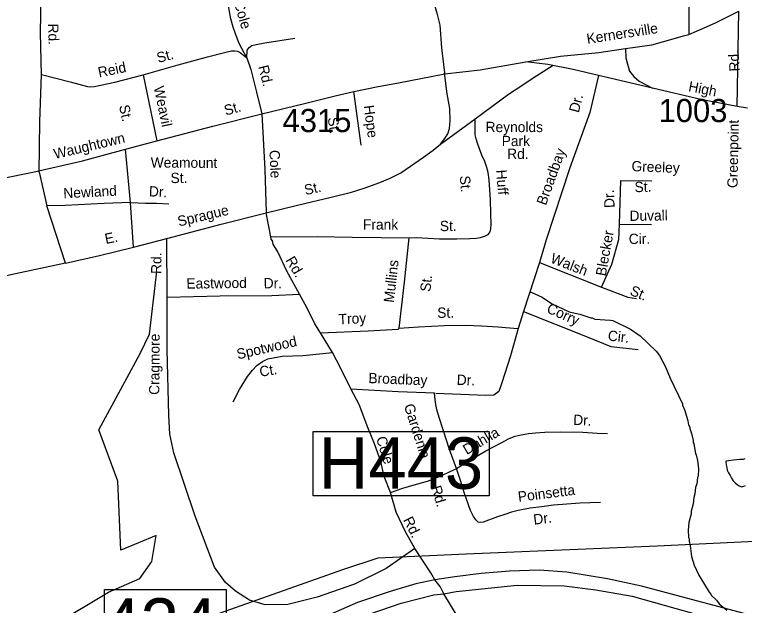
# Model space of a CAD drawing. Extents: x 1551653 to 1702041, y 811336 to 920032.
# Drawn here: x 1648127 to 1652781, y 845509 to 849276 of the extents above; entities that cross this region are included whole.
import ezdxf

# ---------------------------------------------------------------- set-up
doc = ezdxf.new("R2010")
doc.units = 0
for name, color, linetype in [('Old_Level_10', 7, 'Continuous'), ('Old_Level_11', 7, 'Continuous'), ('Old_Level_27', 7, 'Continuous'), ('Old_Level_31', 7, 'Continuous'), ('Old_Level_32', 7, 'Continuous'), ('Old_Level_35', 7, 'Continuous'), ('Old_Level_56', 7, 'Continuous'), ('Old_Level_59', 7, 'Continuous'), ('Old_Level_62', 7, 'Continuous'), ('Old_Level_8', 7, 'Continuous')]:
    doc.layers.add(name, color=color, linetype=linetype)

msp = doc.modelspace()

# ---------------------------------------------------------------- linework, layer by layer
at = {"layer": 'Old_Level_10'}
msp.add_line((1648867.777, 848248.005), (1648867.777, 848248.005), dxfattribs=at)
at = {"layer": 'Old_Level_27'}
for points in [[(1656485.535, 845768.826), (1656004.642, 845657.706), (1655305.782, 845511.487), (1654475.077, 845348.848), (1654115.27, 845304.04), (1653959.072, 845297.238), (1653509.728, 845302.217), (1653282.569, 845342.047), (1652939.344, 845415.068), (1652124.168, 845632.324), (1651906.977, 845678.351), (1651649.612, 845721.728), (1651472.511, 845733.544), (1651283.407, 845726.376), (1651102.605, 845712.982), (1650934.476, 845692.183), (1650807.908, 845672.33)], [(1650807.908, 845672.33), (1650686.062, 845646.805), (1650522.977, 845597.88), (1650314.503, 845526.962), (1649974.517, 845378.092), (1649855.64, 845311.991), (1649559.123, 845117.213), (1649331.696, 844914.964), (1649143.38, 844731.977)], [(1650864.905, 845583.021), (1650943.245, 845597.277), (1651330.83, 845639.006), (1651631.902, 845633.098), (1651832.973, 845609.205), (1652065.815, 845567.179), (1652729.556, 845379.872), (1653059.866, 845301.074), (1653542.89, 845220.897), (1653725.281, 845210.94), (1653942.332, 845216.517), (1654057.085, 845219.567), (1654275.768, 845234.174), (1654340.771, 845250.933), (1654571.246, 845290.763), (1654766.901, 845327.274), (1656550.359, 845701.45)], [(1650388.606, 845453.42), (1650591.905, 845522.828), (1650800.81, 845575.893), (1650864.905, 845583.021)]]:
    msp.add_lwpolyline(points, dxfattribs=at)
at = {"layer": 'Old_Level_31'}
msp.add_line((1650841.74, 845633.699), (1650841.74, 845633.699), dxfattribs=at)
for points in [[(1650031.488, 846618.122), (1651154.361, 846618.122), (1651154.361, 846207.944), (1650031.488, 846207.944), (1650031.488, 846618.122)], [(1648700.399, 845610.62), (1649475.475, 845610.62), (1649475.475, 845189.691), (1648700.399, 845189.691), (1648700.399, 845610.62)]]:
    msp.add_lwpolyline(points, dxfattribs=at)
at = {"layer": 'Old_Level_32'}
for points in [[(1651388.033, 848975.022), (1651608.092, 849011.573), (1651851.753, 849034.123), (1652022, 849058.778), (1652190.007, 849083.434), (1652326.652, 849121.539), (1652391.615, 849139.471), (1652427.457, 849148.437), (1652474.499, 849170.851), (1652519.3, 849188.783), (1652599.944, 849224.646), (1652745.55, 849298.614)], [(1648043.706, 848230.589), (1648243.96, 848271.493), (1648559.134, 848344.324), (1648833.389, 848418.796), (1649033.569, 848471.558), (1649391.823, 848563.533), (1649704.221, 848643.835), (1649992.396, 848714.022), (1650170.565, 848757.027), (1650290.584, 848784.402), (1650444.738, 848817.489), (1650574.675, 848840.665), (1650869.695, 848897.394), (1651095.251, 848922.708), (1651388.033, 848975.022)], [(1652800.153, 848678.188), (1652734.369, 848690.531), (1652502.726, 848733.857), (1652194.487, 848807.736), (1651850.184, 848888.428), (1651689.569, 848926.533), (1651528.283, 848957.913), (1651388.033, 848975.022)]]:
    msp.add_lwpolyline(points, dxfattribs=at)
at = {"layer": 'Old_Level_35'}
for p, q in [((1652734.369, 848690.531), (1652745.55, 849298.614)), ((1648946.056, 848891.961), (1649033.569, 848471.558)), ((1650336.46, 848442.287), (1650290.584, 848784.402)), ((1651334.077, 848781.927), (1651334.077, 848781.927)), ((1650842.366, 848450.449), (1651065.091, 848611.984)), ((1648865.505, 848078.76), (1648833.389, 848418.796)), ((1648282.918, 848271.893), (1648333.754, 848055.745)), ((1651985.362, 847940.243), (1651992.385, 848217.181)), ((1651992.385, 848217.181), (1652190.431, 848215.775)), ((1648451.123, 847691.397), (1648333.754, 848055.745)), ((1648885.71, 847793.194), (1648865.505, 848078.76)), ((1649760.841, 847859.488), (1649732.4, 848011.723)), ((1651985.362, 847940.243), (1652189.026, 847937.431)), ((1648885.71, 847793.194), (1649098.029, 847848.519)), ((1649100.241, 847474.524), (1649098.029, 847848.519)), ((1651474.18, 847695.005), (1651373.11, 847383.621)), ((1651474.18, 847695.005), (1651868.807, 847537.533)), ((1651373.11, 847383.621), (1651337.551, 847274.114)), ((1650154.47, 847122.329), (1650077.839, 847246.098))]:
    msp.add_line(p, q, dxfattribs=at)
for points in [[(1652376.62, 849900.641), (1652418.276, 849814.373), (1652429.164, 849694.495), (1652427.457, 849148.437)], [(1650319.302, 849735.128), (1650540.402, 849581.037), (1650645.686, 849507.069), (1650688.248, 849473.447), (1650725.881, 849438.929), (1650750.523, 849414.274), (1650779.643, 849378.41), (1650802.045, 849344.789), (1650819.966, 849284.269), (1650837.886, 849208.06), (1650849.086, 849064.607), (1650869.248, 848905.464)], [(1648298.551, 848893.71), (1648292.147, 849159.582), (1648297.422, 849396.482)], [(1649608.204, 849000.176), (1649558.85, 849092.426), (1649535.258, 849152.538), (1649521.508, 849194.641), (1649505.799, 849248.788), (1649492.417, 849319.096), (1649480.586, 849386.773)], [(1649608.204, 849000.176), (1649610.579, 849048.151), (1649622.751, 849066.114), (1649640.799, 849077.955), (1649666.773, 849085.832), (1649722.8, 849095.497), (1649914.729, 849126.419)], [(1648946.056, 848891.961), (1649170.249, 848954.644), (1649356.584, 849005.688), (1649466.639, 849035.068), (1649510.658, 849044.779), (1649530.665, 849044.572), (1649548.634, 849042.607), (1649566.478, 849034.441), (1649608.204, 849000.176)], [(1652022, 849058.778), (1652024.24, 849000.501), (1652035.441, 848960.155), (1652048.881, 848915.325), (1652075.762, 848881.704), (1652109.364, 848850.324), (1652194.487, 848807.736)], [(1649608.204, 849000.176), (1649633.913, 848926.013), (1649669.008, 848782.023), (1649704.221, 848643.835)], [(1651065.091, 848611.984), (1651275.786, 848768.789), (1651368.046, 848828.349), (1651434.162, 848871.83), (1651560.961, 848953.927)], [(1648282.918, 848271.893), (1648288.813, 848591.745), (1648298.551, 848893.71)], [(1648298.551, 848893.71), (1648482.294, 848846.754), (1648591.972, 848818.113), (1648611.936, 848815.905), (1648633.987, 848817.86), (1648766.007, 848844.992), (1648946.056, 848891.961)], [(1649732.4, 848011.723), (1649930.7, 848060.722), (1650146.641, 848111.365), (1650274.745, 848142.579), (1650356.946, 848170.125), (1650455.118, 848205.551), (1650521.115, 848233.225), (1650589.232, 848266.86), (1650651.509, 848308.419), (1650734.337, 848366.768), (1650796.079, 848411.539), (1650842.366, 848450.449), (1650871.488, 848486.313), (1650889.409, 848515.452), (1650900.609, 848549.074), (1650905.089, 848600.627), (1650902.849, 848676.836), (1650884.928, 848770.977), (1650869.248, 848905.464)], [(1651850.184, 848888.428), (1651795.514, 848651.924), (1651667.698, 848299.073), (1651516.174, 847840.581), (1651474.18, 847695.005)], [(1649704.221, 848643.835), (1649721.996, 848287.681), (1649732.4, 848011.723)], [(1650642.851, 847852.55), (1650686.912, 847854.456), (1650836.61, 847845.611), (1650946.695, 847846.979), (1651030.573, 847848.475), (1651070.416, 847849.666), (1651098.522, 847854.099), (1651130.576, 847865.854), (1651146.744, 847873.731), (1651158.677, 847889.696), (1651164.884, 847909.581), (1651165.094, 847939.594), (1651164.034, 848005.65), (1651161.856, 848095.542), (1651152.61, 848221.598), (1651146.987, 848269.738), (1651139.231, 848301.713), (1651126.59, 848339.39), (1651107.601, 848379.797), (1651091.59, 848419.144), (1651078.132, 848456.037), (1651070.297, 848484.009), (1651064.425, 848510.144), (1651064.549, 848545.961), (1651065.091, 848611.984)], [(1648865.505, 848078.76), (1648697.468, 848071.569), (1648449.683, 848058.993), (1648333.754, 848055.745)], [(1648865.505, 848078.76), (1648961.463, 848074.21), (1649031.289, 848073.793), (1649111.243, 848069.367)], [(1649098.029, 847848.519), (1649444.179, 847939.338), (1649732.4, 848011.723)], [(1651868.807, 847537.533), (1651934.822, 847683.733), (1651979.769, 847842.586), (1651985.362, 847940.243)], [(1649760.841, 847859.488), (1650057.291, 847860.044), (1650279.141, 847856.737), (1650465.016, 847855.562), (1650642.851, 847852.55)], [(1649944.208, 847494.126), (1649863.144, 847639.313), (1649804.834, 847763.149), (1649775.062, 847811.093), (1649770.795, 847832.444), (1649763.684, 847843.831), (1649760.841, 847859.488)], [(1650579.534, 847277.128), (1650613.313, 847570.799), (1650642.851, 847852.55)], [(1648451.123, 847691.397), (1648668.969, 847740.082), (1648885.71, 847793.194)], [(1648451.123, 847691.397), (1648103.894, 847616.155), (1647891.576, 847563.044), (1647774.359, 847532.062), (1647545.455, 847478.065), (1647306.597, 847413.889), (1647092.067, 847354.138), (1647012.447, 847327.582), (1646941.675, 847305.452), (1646906.288, 847289.961), (1646875.326, 847270.045), (1646835.516, 847247.915), (1646756.782, 847190.377)], [(1651868.807, 847537.533), (1652037.357, 847474.273), (1652092.135, 847465.838)], [(1649100.241, 847474.524), (1649435.681, 847481.665), (1649767.341, 847485.73), (1649944.208, 847494.126)], [(1650077.839, 847246.098), (1650042.199, 847304.254), (1649992.562, 847403.028), (1649944.208, 847494.126)], [(1649279.384, 846078.572), (1649142.262, 846481.336), (1649117.933, 846600.838), (1649111.299, 846722.108), (1649100.241, 847138.15), (1649100.241, 847474.524)], [(1651373.11, 847383.621), (1651778.961, 847220.553), (1651929.251, 847158.699), (1652103.419, 847140.424)], [(1650077.839, 847246.098), (1650381.687, 847260.337), (1650573.609, 847271.246), (1650579.534, 847277.128)], [(1650579.534, 847277.128), (1650703.546, 847284.415), (1650869.419, 847293.45), (1651003.313, 847294.733), (1651105.314, 847292.059), (1651211.235, 847285.504), (1651257.177, 847281.37), (1651337.551, 847274.114)], [(1651337.551, 847274.114), (1651290.24, 847099.653), (1651234.1, 846927.321), (1651214.435, 846872.496), (1651183.535, 846850.003), (1651131.565, 846847.191), (1650813.628, 846859.863)], [(1649521.636, 846807.359), (1649562.033, 846884.98), (1649611.544, 846968.018), (1649644.585, 847008.569), (1649672.807, 847038.411), (1649708.948, 847064.09), (1649741.087, 847080.048), (1649775.064, 847087.762), (1649833.089, 847097.388), (1649967.068, 847102.67), (1650154.47, 847122.329)], [(1650271.09, 846890.314), (1650205.669, 847022.69), (1650154.47, 847122.329)], [(1650271.09, 846890.314), (1650573.33, 846873.238), (1650805.062, 846863.927)], [(1650523.971, 846228.657), (1650484.323, 846331.609), (1650461.568, 846426.977), (1650421.746, 846539.427), (1650380.503, 846643.335), (1650325.038, 846789.946), (1650271.09, 846890.314)], [(1650944.136, 846381.244), (1650900.796, 846503.59), (1650859.694, 846627.69), (1650834.11, 846707.854), (1650820.318, 846757.959), (1650812.565, 846789.934), (1650808.772, 846820.029), (1650805.062, 846863.927)], [(1650944.136, 846381.244), (1651028.427, 846432.76), (1651132.732, 846494.275), (1651228.821, 846545.551), (1651281.593, 846572.294), (1651319.113, 846587.139), (1651357.134, 846596.975), (1651405.113, 846604.603), (1651449.053, 846610.315), (1651509.161, 846614.098), (1651607.042, 846615.509), (1651750.86, 846612.589), (1651842.816, 846608.117), (1651908.803, 846605.778)], [(1650523.971, 846228.657), (1650603.638, 846257.291), (1650675.676, 846276.841), (1650759.796, 846300.345), (1650811.824, 846320.099), (1650887.768, 846354.774), (1650944.136, 846381.244)], [(1651864.253, 846166.048), (1651732.278, 846160.923), (1651648.321, 846155.424), (1651564.325, 846147.928), (1651488.289, 846138.266), (1651414.257, 846128.764), (1651338.342, 846115.096), (1651295.097, 846104.171), (1651252.577, 846089.624), (1651206.235, 846073.958), (1651115.904, 846040.375), (1651098.06, 846038.535), (1651084.093, 846040.621), (1651067.975, 846054.955), (1651053.004, 846076.471), (1651034.576, 846114.867), (1650993.273, 846229.164), (1650971.685, 846299.243), (1650944.136, 846381.244)], [(1650678.746, 845872.183), (1650620.442, 845977.187), (1650560.947, 846103.398), (1650523.971, 846228.657)], [(1650678.746, 845872.183), (1650495.904, 845744.97), (1650295.552, 845645.159), (1650057.296, 845561.108), (1649869.451, 845514.261), (1649723.925, 845513.375), (1649624.401, 845542.144), (1649535.935, 845599.682), (1649471.798, 845655.006), (1649401.024, 845752.378), (1649279.384, 846078.572)], [(1650999.231, 845362.114), (1650864.905, 845583.021), (1650840.9, 845629.747), (1650807.908, 845672.33), (1650781.144, 845717.031), (1650678.746, 845872.183)]]:
    msp.add_lwpolyline(points, dxfattribs=at)
at = {"layer": 'Old_Level_56'}
msp.add_lwpolyline([(1655882.945, 846075.999), (1655636.998, 846065.185), (1655076.999, 846040.343), (1654400.963, 846007.052), (1653924.75, 845979.309), (1653458.816, 845955.356), (1652894.772, 845918.588), (1652224.58, 845887.18), (1651666.786, 845862.492), (1651006.679, 845835.08), (1650442.677, 845810.32), (1650218.035, 845735.241), (1649330.38, 845420.698)], dxfattribs=at)
at = {"layer": 'Old_Level_59'}
msp.add_lwpolyline([(1646747.389, 843238.706), (1646778.1, 843824.234), (1646898.056, 844107.411), (1646949.114, 844162.16), (1647234.136, 844277.809), (1647537.101, 844514.593), (1648381.095, 845387.038), (1648725.07, 845593.423), (1648926.124, 845681.236), (1649003.121, 845788.018), (1649030.085, 845954.878), (1648804.768, 845860.648), (1648785.698, 846300.947), (1648664.717, 846628.363), (1648927.149, 847115.73), (1648987.127, 847239.274), (1649033.161, 847638.766)], dxfattribs=at)
at = {"layer": 'Old_Level_62'}
for points in [[(1651415.866, 847506.508), (1651421.812, 847506.457), (1651491.53, 847473.956), (1651551.2, 847433.509), (1651662.749, 847380.606), (1651730.518, 847366.099), (1651802.287, 847341.543), (1651810.284, 847341.492), (1651826.175, 847333.341), (1651926.138, 847328.522), (1651942.03, 847324.421), (1652053.578, 847269.57), (1652117.144, 847227.073), (1652218.44, 847130.34), (1652240.175, 847102.197), (1652277.187, 847029.711), (1652307.125, 846957.737), (1652385.865, 846793.234), (1652385.762, 846785.237), (1652401.551, 846751.147), (1652421.031, 846685.018), (1652424.927, 846661.027), (1652432.719, 846644.981), (1652432.719, 846636.984), (1652444.51, 846604.894), (1652454.147, 846560.859), (1652454.045, 846546.864), (1652458.043, 846540.815), (1652469.526, 846474.788), (1652473.525, 846468.739), (1652481.214, 846432.752), (1652488.801, 846380.721), (1652486.545, 846332.739), (1652482.444, 846324.792), (1652478.138, 846284.859), (1652470.039, 846260.919), (1652465.733, 846220.985), (1652457.633, 846197.097), (1652453.327, 846157.162), (1652441.024, 846109.283), (1652440.921, 846093.289), (1652426.465, 846037.464), (1652422.159, 845989.532), (1652423.799, 845941.55), (1652427.798, 845933.502), (1652427.695, 845919.559), (1652435.487, 845889.519), (1652442.972, 845821.492), (1652460.504, 845765.41), (1652490.031, 845701.178), (1652555.238, 845592.756), (1652567.131, 845580.658), (1652569.079, 845574.661), (1652602.81, 845542.416), (1652620.649, 845518.272), (1652668.324, 845477.927)], [(1652783.153, 846444.235), (1652774.028, 846439.827), (1652751.883, 846439.006), (1652710.565, 846435.572), (1652679.294, 846430.856), (1652664.531, 846427.678), (1652662.788, 846422.602)], [(1652662.788, 846422.602), (1652663.71, 846405.019), (1652668.119, 846389.128), (1652670.17, 846371.544), (1652678.987, 846354.422), (1652689.547, 846337.865), (1652698.364, 846319.615), (1652709.54, 846304.185), (1652722.355, 846290.446), (1652734.658, 846280.091), (1652747.577, 846271.428), (1652765.109, 846265.532), (1652777.617, 846268.762), (1652787.254, 846272.607)]]:
    msp.add_lwpolyline(points, dxfattribs=at)

# ---------------------------------------------------------------- texts
at = {"layer": 'Old_Level_10'}
for s, rotation, p in [('Cole', 286.17805, (1649525.72, 849351.265)), ('Rd.', 271.379844, (1648340.468, 849218.082)), ('St.', 15.319375, (1649043.361, 848966.592)), ('Rd.', 92.872692, (1652750.908, 848914.837)), ('Reid', 11.613544, (1648666.161, 848874.398)), ('Rd.', 283.697856, (1649680.591, 848944.765)), ('Weavil', 281.759022, (1649014.021, 848812.537)), ('Dr.', 75.426969, (1651724.376, 848646.234)), ('St.', 281.759022, (1648793.002, 848693.72)), ('Hope', 277.637503, (1650353.065, 848694.244)), ('St.', 277.637503, (1650123.887, 848617.641)), ('Greenpoint', 89.027308, (1652737.463, 848169.756)), ('Broadbay', 70.170825, (1651514.904, 848055.18)), ('Cole', 272.857244, (1649751.599, 848410.911)), ('Weamount', 359.740289, (1648995.145, 848300.201)), ('Greeley', 357.729253, (1652060.01, 848277.715)), ('Huff', 274.194756, (1651198.037, 848284.603)), ('St.', 1.000158, (1649122.201, 848201.164)), ('St.', 274.194756, (1650965.912, 848246.783)), ('Newland', 2.90535, (1648439.483, 848104.063)), ('St.', 12.511861, (1649982.268, 848124.316)), ('St.', 1.995628, (1652081.244, 848143.122)), ('Dr.', 356.831628, (1648982.173, 848117.288)), ('Dr.', 92.213897, (1651953.687, 848043.984)), ('Sprague', 13.418478, (1649175.032, 847924.152)), ('Duvall', 0.913792, (1652048.752, 847959.955)), ('Frank', 359.637956, (1650348.467, 847905.517)), ('St.', 0.712019, (1650839.217, 847894.842)), ('E.', 11.436381, (1648709.252, 847812.81)), ('Blecker', 79.828217, (1651896.538, 847604.995)), ('Cir.', 0.913792, (1652043.847, 847812.575)), ('Rd.', 89.676669, (1649062.886, 847622.039)), ('Rd.', 300.632614, (1649852.845, 847710.254)), ('Walsh', 338.786894, (1651538.651, 847696.273)), ('Mullins', 83.438392, (1650545.337, 847436.818)), ('Eastwood', 0.702206, (1649223.015, 847528.498)), ('Dr.', 0.413783, (1649715.765, 847530.449)), ('St.', 83.438392, (1650777.814, 847505.8)), ('St.', 337.203919, (1652045.436, 847491.444)), ('St.', 0.548919, (1650822.466, 847342.201)), ('Corry', 336.115797, (1651514.364, 847379.224)), ('Troy', 2.683014, (1650194.753, 847300.756)), ('Cir.', 353.442875, (1651907.278, 847198.315)), ('Cragmore', 89.668028, (1649050.021, 846851.076)), ('Spotwood', 12.790394, (1649551.233, 847077.464)), ('Ct.', 9.419239, (1649694.263, 846965.98)), ('Broadbay', 357.811033, (1650382.458, 846926.554)), ('Dr.', 357.811033, (1650945.461, 846915.581)), ('Gardenia', 287.700247, (1650608.898, 846782.635)), ('Dr.', 357.215903, (1651688.014, 846660.648)), ('Dahlia', 30.514369, (1651010.632, 846467.273)), ('Cole', 287.59705, (1650431.164, 846575.438)), ('Rd.', 287.121575, (1650781.759, 846261.462)), ('Poinsetta', 7.241828, (1651340.98, 846168.668)), ('Dr.', 7.241828, (1651439.537, 846023.376)), ('Rd.', 296.361828, (1650603.512, 846054.885))]:
    msp.add_text(s, height=65.6167, rotation=rotation, dxfattribs=at).set_placement(p)
for s, p in [('Reynolds', (1651130.639, 848526.51)), ('Park', (1651233.315, 848437.415)), ('Rd.', (1651268.228, 848355.353))]:
    msp.add_text(s, height=65.6167, dxfattribs=at).set_placement(p)
at = {"layer": 'Old_Level_11'}
for s, height, rotation, p in [('Kernersville', 65.61666, 8.847703, (1651779.974, 849088.32)), ('High', 65.6167, 348.902361, (1652420.149, 848787.622)), ('St.', 65.6167, 15.498575, (1649473.245, 848631.605)), ('Waughtown', 65.6167, 13.293664, (1648385.13, 848354.53))]:
    msp.add_text(s, height=height, rotation=rotation, dxfattribs=at).set_placement(p)
at = {"layer": 'Old_Level_31'}
for s, p in [('H443', (1650066.333, 846252.291)), ('434', (1648687.325, 845226.359))]:
    msp.add_text(s, height=328.0833, dxfattribs=at).set_placement(p)
at = {"layer": 'Old_Level_8'}
for s, p in [('1003', (1652233.257, 848590.205)), ('4315', (1649835.658, 848526.628))]:
    msp.add_text(s, height=147.6375, dxfattribs=at).set_placement(p)

doc.saveas('drawing.dxf')
